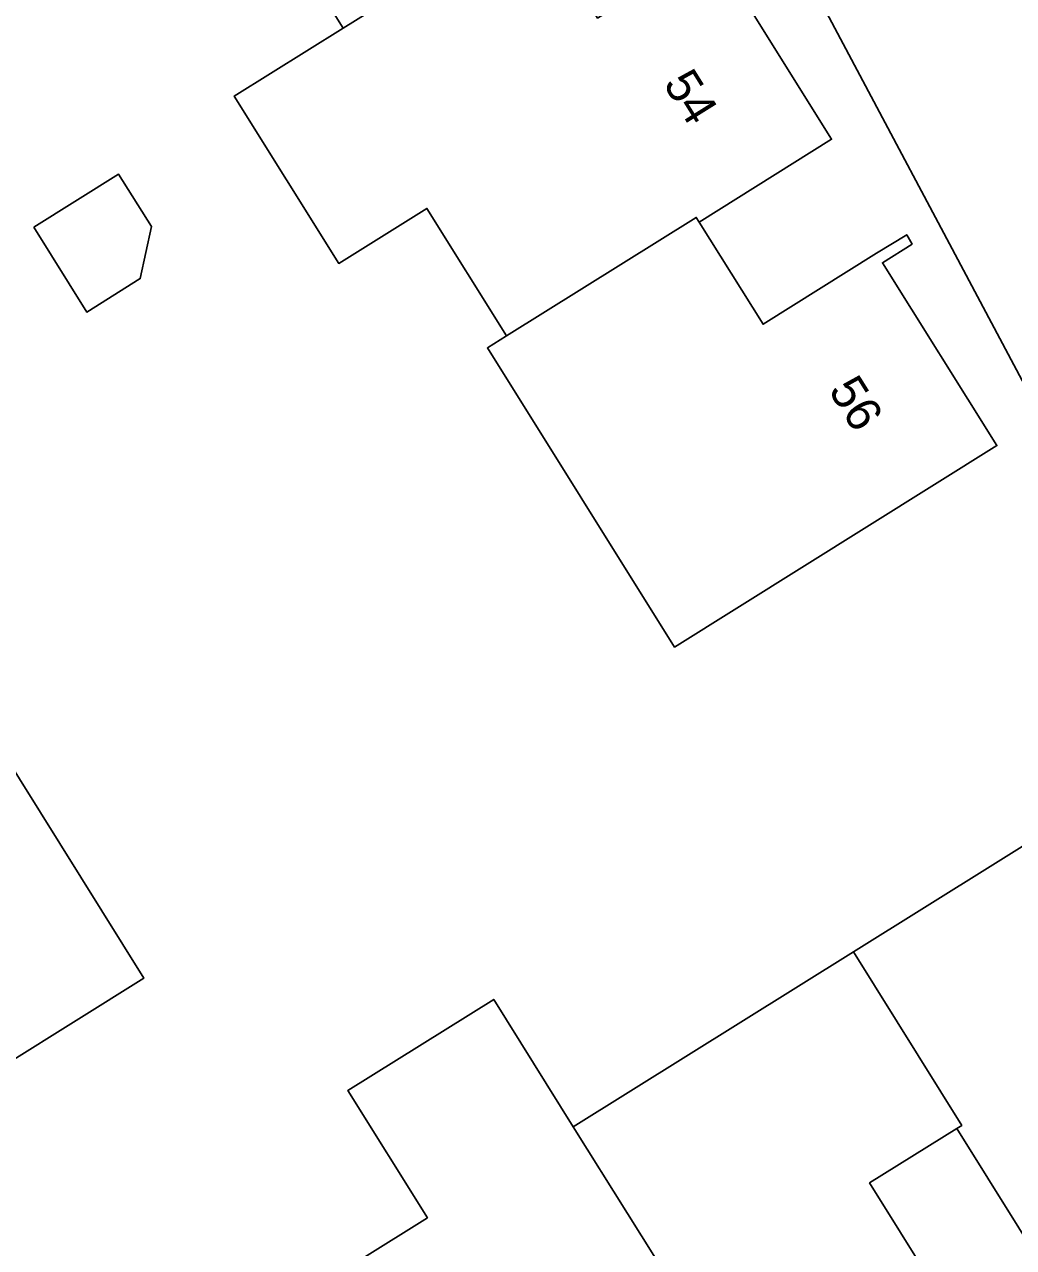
# Model space of a CAD drawing. Extents: x 158835 to 160077, y 386387 to 387778.
# Drawn here: x 159278.07 to 159306.54, y 386924.85 to 386960.05 of the extents above; entities that cross this region are included whole.
import ezdxf

# ---------------------------------------------------------------- set-up
doc = ezdxf.new("R2010")
doc.units = 0
for name, color, linetype in [('IMGEO_Erf', 7, 'Continuous'), ('IMGEO_Pand', 7, 'Continuous'), ('IMGEO_Pand_nummerreeks', 7, 'Continuous'), ('IMGEO_Rijbaan_lokaal_open', 7, 'Continuous')]:
    doc.layers.add(name, color=color, linetype=linetype)

msp = doc.modelspace()

# ---------------------------------------------------------------- linework, layer by layer
at = {"layer": 'IMGEO_Erf'}
for points in [[(159317.722, 386929.245), (159312.67, 386938.746), (159307.356, 386948.741), (159287.3, 386986.46)], [(159298.014, 386962.008), (159301.301, 386956.748), (159297.492, 386954.361), (159299.332, 386951.424), (159302.591, 386953.466), (159303.465, 386953.998), (159303.621, 386953.728), (159302.763, 386953.191), (159306.06, 386947.93), (159296.784, 386942.128), (159291.396, 386950.742), (159291.947, 386951.086), (159289.65, 386954.758), (159287.115, 386953.173), (159284.103, 386957.988), (159287.243, 386959.946), (159281.936, 386968.43)], [(159276.102, 386941.24), (159281.5, 386932.598), (159275.572, 386928.895)], [(159285.812, 386923.297), (159289.666, 386925.703), (159287.379, 386929.368), (159291.578, 386931.988), (159293.865, 386928.323), (159301.937, 386933.36), (159310.11, 386938.46), (159313.829, 386932.5), (159311.06, 386930.775), (159313.663, 386926.597), (159313.394, 386926.433), (159312.854, 386927.293), (159307.581, 386923.985), (159304.907, 386928.273), (159302.398, 386926.708), (159305.073, 386922.421)]]:
    msp.add_lwpolyline(points, dxfattribs=at)
msp.add_lwpolyline([(159278.333, 386954.212), (159280.777, 386955.741), (159281.72, 386954.235), (159281.397, 386952.735), (159279.858, 386951.773)], close=True, dxfattribs=at)
at = {"layer": 'IMGEO_Pand'}
for points in [[(159296.557, 386965.567), (159293.265, 386970.836), (159294.125, 386971.373), (159293.965, 386971.641), (159293.094, 386971.11), (159289.831, 386969.071), (159287.993, 386972.012), (159287.914, 386972.139), (159281.936, 386968.43), (159287.243, 386959.946), (159292.641, 386963.31), (159292.726, 386963.174)], [(159298.014, 386962.008), (159298.879, 386962.549), (159298.712, 386962.815), (159297.843, 386962.282), (159294.563, 386960.233), (159292.726, 386963.174), (159292.641, 386963.31), (159287.243, 386959.946), (159284.103, 386957.988), (159287.115, 386953.173), (159289.65, 386954.758), (159291.947, 386951.086), (159297.407, 386954.497), (159297.492, 386954.361), (159301.301, 386956.748)], [(159278.333, 386954.212), (159279.858, 386951.773), (159281.397, 386952.735), (159281.72, 386954.235), (159280.777, 386955.741)], [(159302.763, 386953.191), (159303.621, 386953.728), (159303.465, 386953.998), (159302.591, 386953.466), (159299.332, 386951.424), (159297.492, 386954.361), (159297.407, 386954.497), (159291.947, 386951.086), (159291.396, 386950.742), (159296.784, 386942.128), (159306.06, 386947.93)], [(159276.102, 386941.24), (159270.105, 386937.485), (159270.02, 386937.621), (159266.74, 386935.572), (159267.687, 386934.062), (159266.827, 386933.518), (159269.196, 386929.772), (159269.363, 386929.508), (159270.217, 386930.031), (159273.559, 386932.118), (159275.572, 386928.895), (159281.5, 386932.598)], [(159304.907, 386928.273), (159307.581, 386923.985), (159312.854, 386927.293), (159313.394, 386926.433), (159313.663, 386926.597), (159311.06, 386930.775), (159313.829, 386932.5), (159310.11, 386938.46), (159301.937, 386933.36), (159305.051, 386928.363)], [(159305.051, 386928.363), (159301.937, 386933.36), (159293.865, 386928.323), (159296.992, 386923.336), (159296.839, 386923.241), (159299.514, 386918.953), (159304.814, 386922.259), (159305.338, 386921.422), (159305.61, 386921.584), (159305.073, 386922.421), (159302.398, 386926.708), (159304.907, 386928.273)], [(159291.578, 386931.988), (159287.379, 386929.368), (159289.666, 386925.703), (159285.812, 386923.297), (159288.939, 386918.302), (159288.803, 386918.217), (159291.472, 386913.938), (159296.751, 386917.23), (159297.278, 386916.394), (159297.541, 386916.557), (159297.014, 386917.394), (159294.34, 386921.682), (159296.839, 386923.241), (159296.992, 386923.336), (159293.865, 386928.323)]]:
    msp.add_lwpolyline(points, close=True, dxfattribs=at)
at = {"layer": 'IMGEO_Rijbaan_lokaal_open'}
msp.add_lwpolyline([(159271.75, 387011.252), (159278.827, 387000), (159286.81, 386987.307), (159287.3, 386986.46), (159307.356, 386948.741), (159312.67, 386938.746), (159317.722, 386929.245), (159317.751, 386929.226), (159321.862, 386922.182), (159323.254, 386924.146), (159323.343, 386924.269), (159324.118, 386925.332), (159324.46, 386926.044)], dxfattribs=at)

# ---------------------------------------------------------------- texts
at = {"layer": 'IMGEO_Pand_nummerreeks'}
for s, rotation, p in [('54', 301.9995, (159296.438, 386958.341)), ('56', 302.074, (159301.194, 386949.52))]:
    msp.add_text(s, height=1, rotation=rotation, dxfattribs=at).set_placement(p)

doc.saveas('drawing.dxf')
